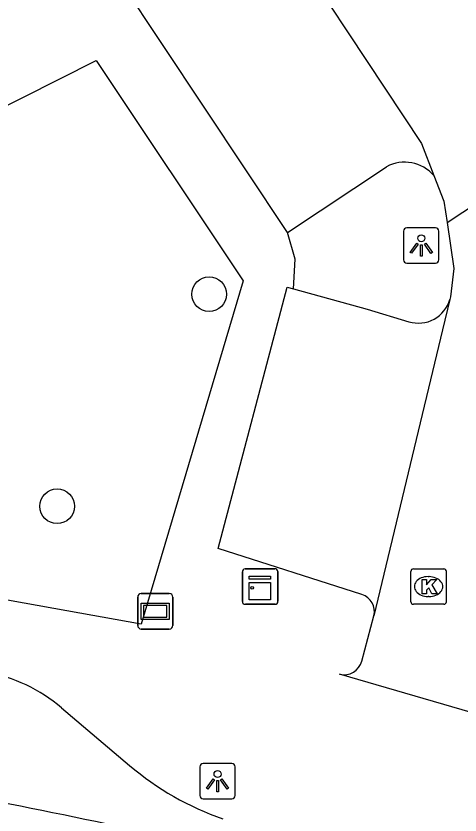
# Model space of a CAD drawing. Extents: x 161772 to 163123, y 383092 to 383917.
# Drawn here: x 162925.45 to 162937.97, y 383690.84 to 383713.37 of the extents above; entities that cross this region are included whole.
import ezdxf

# ---------------------------------------------------------------- set-up
doc = ezdxf.new("R2010")
doc.units = 0
for name, color, linetype in [('IMGEO_Boom', 7, 'Continuous'), ('IMGEO_Kast', 7, 'Continuous'), ('IMGEO_Kolk', 7, 'Continuous'), ('IMGEO_Lichtpunt', 7, 'Continuous'), ('IMGEO_Parkeervlak_open', 7, 'Continuous'), ('IMGEO_Reclamebord', 7, 'Continuous'), ('IMGEO_Rijbaan_lokaal_gesloten', 7, 'Continuous'), ('IMGEO_Rijbaan_lokaal_open', 7, 'Continuous'), ('IMGEO_Voetpad_open', 7, 'Continuous'), ('IMGEO_Woonerf_open', 7, 'Continuous')]:
    doc.layers.add(name, color=color, linetype=linetype)

msp = doc.modelspace()

# ---------------------------------------------------------------- linework, layer by layer
at = {"layer": 'IMGEO_Boom'}
for centre in [(162930.894, 383705.526), (162926.608, 383699.545)]:
    msp.add_circle(centre, 0.489, dxfattribs=at)
at = {"layer": 'IMGEO_Kast'}
for p, q in [((162931.83, 383696.856), (162931.83, 383697.697)), ((162931.83, 383697.697), (162931.83, 383696.856)), ((162931.905, 383697.781), (162932.746, 383697.781)), ((162932.746, 383697.781), (162931.905, 383697.781)), ((162932.83, 383697.706), (162932.83, 383696.865)), ((162932.83, 383696.865), (162932.83, 383697.706)), ((162932.755, 383696.781), (162931.914, 383696.781)), ((162931.914, 383696.781), (162932.755, 383696.781))]:
    msp.add_line(p, q, dxfattribs=at)
for points in [[(162932.025, 383697.571), (162932.625, 383697.571), (162932.625, 383697.486), (162932.025, 383697.486), (162932.025, 383697.571)], [(162932.025, 383697.396), (162932.625, 383697.396), (162932.625, 383696.907), (162932.025, 383696.907), (162932.025, 383697.396)]]:
    msp.add_lwpolyline(points, dxfattribs=at)
msp.add_circle((162932.109, 383697.245), 0.0377, dxfattribs=at)
for centre, start, end in [((162931.908, 383697.703), 92.4484, 184.2845), ((162931.908, 383697.703), 92.4484, 184.2845), ((162932.752, 383697.703), 2.4484, 94.2845), ((162932.752, 383697.703), 2.4484, 94.2845), ((162931.908, 383696.859), 182.4484, 274.2845), ((162931.908, 383696.859), 182.4484, 274.2845), ((162932.752, 383696.859), 272.4484, 4.2845), ((162932.752, 383696.859), 272.4484, 4.2845)]:
    msp.add_arc(centre, 0.0779, start, end, dxfattribs=at)
at = {"layer": 'IMGEO_Kolk'}
for p, q in [((162936.579, 383696.855), (162936.579, 383697.707)), ((162936.654, 383697.781), (162937.506, 383697.781)), ((162937.58, 383697.707), (162937.58, 383696.855)), ((162937.067, 383697.561), (162937.092, 383697.561)), ((162937.09, 383697.001), (162937.065, 383697.001)), ((162937.506, 383696.781), (162936.654, 383696.781))]:
    msp.add_line(p, q, dxfattribs=at)
for points in [[(162936.579, 383696.855), (162936.579, 383697.707)], [(162936.654, 383697.781), (162937.506, 383697.781)], [(162937.58, 383697.707), (162937.58, 383696.855)], [(162936.9, 383697.481), (162937.023, 383697.481), (162937.023, 383697.33), (162937.153, 383697.481), (162937.317, 383697.481), (162937.171, 383697.33), (162937.324, 383697.081), (162937.172, 383697.081), (162937.087, 383697.245), (162937.023, 383697.178), (162937.023, 383697.081), (162936.9, 383697.081), (162936.9, 383697.481)], [(162937.506, 383696.781), (162936.654, 383696.781)]]:
    msp.add_lwpolyline(points, dxfattribs=at)
for centre, start, end in [((162936.656, 383697.705), 91.552, 178.448), ((162936.656, 383697.705), 91.552, 178.448), ((162937.504, 383697.705), 1.552, 88.448), ((162937.504, 383697.705), 1.552, 88.448), ((162936.656, 383696.857), 181.552, 268.448), ((162936.656, 383696.857), 181.552, 268.448), ((162937.504, 383696.857), 271.552, 358.448), ((162937.504, 383696.857), 271.552, 358.448)]:
    msp.add_arc(centre, 0.0765, start, end, dxfattribs=at)
for centre, major_axis, ratio, start_param, end_param in [((162937.066, 383697.281), (-0.387, 0.002), 0.722429, 4.712389, 7.853982), ((162937.091, 383697.281), (-0.39, 0.002), 0.717154, 1.570796, 4.712389)]:
    msp.add_ellipse(centre, major_axis=major_axis, ratio=ratio, start_param=start_param, end_param=end_param, dxfattribs=at)
at = {"layer": 'IMGEO_Lichtpunt'}
for p, q in [((162937.277, 383707.402), (162936.469, 383707.402)), ((162937.277, 383707.402), (162936.469, 383707.402)), ((162936.375, 383707.307), (162936.375, 383706.5)), ((162936.375, 383707.307), (162936.375, 383706.5)), ((162937.371, 383706.5), (162937.371, 383707.307)), ((162937.371, 383706.5), (162937.371, 383707.307)), ((162936.469, 383706.406), (162937.277, 383706.406)), ((162936.469, 383706.406), (162937.277, 383706.406)), ((162931.533, 383692.29), (162930.725, 383692.29)), ((162931.533, 383692.29), (162930.725, 383692.29)), ((162930.631, 383692.195), (162930.631, 383691.388)), ((162930.631, 383692.195), (162930.631, 383691.388)), ((162931.627, 383691.388), (162931.627, 383692.195)), ((162931.627, 383691.388), (162931.627, 383692.195)), ((162930.725, 383691.294), (162931.533, 383691.294)), ((162930.725, 383691.294), (162931.533, 383691.294))]:
    msp.add_line(p, q, dxfattribs=at)
for points in [[(162936.749, 383706.971), (162936.788, 383706.943), (162936.6, 383706.681), (162936.562, 383706.708), (162936.749, 383706.971)], [(162936.851, 383706.923), (162936.898, 383706.923), (162936.898, 383706.601), (162936.851, 383706.601), (162936.851, 383706.923)], [(162936.961, 383706.943), (162936.999, 383706.97), (162937.186, 383706.708), (162937.147, 383706.68), (162936.961, 383706.943)], [(162931.005, 383691.859), (162931.044, 383691.831), (162930.856, 383691.569), (162930.818, 383691.596), (162931.005, 383691.859)], [(162931.107, 383691.811), (162931.154, 383691.811), (162931.154, 383691.489), (162931.107, 383691.489), (162931.107, 383691.811)], [(162931.217, 383691.831), (162931.255, 383691.858), (162931.442, 383691.596), (162931.403, 383691.568), (162931.217, 383691.831)]]:
    msp.add_lwpolyline(points, dxfattribs=at)
for centre in [(162936.874, 383707.105), (162931.13, 383691.993)]:
    msp.add_circle(centre, 0.0994, dxfattribs=at)
for centre, start, end in [((162936.469, 383707.307), 90, 180), ((162936.469, 383707.307), 90, 180), ((162937.277, 383707.307), 0, 90), ((162937.277, 383707.307), 0, 90), ((162936.469, 383706.5), 180, 270), ((162936.469, 383706.5), 180, 270), ((162937.277, 383706.5), 270, 0), ((162937.277, 383706.5), 270, 360), ((162930.725, 383692.195), 90, 180), ((162930.725, 383692.195), 90, 180), ((162931.533, 383692.195), 0, 90), ((162931.533, 383692.195), 0, 90), ((162930.725, 383691.388), 180, 270), ((162930.725, 383691.388), 180, 270), ((162931.533, 383691.388), 270, 0), ((162931.533, 383691.388), 270, 360)]:
    msp.add_arc(centre, 0.0946, start, end, dxfattribs=at)
at = {"layer": 'IMGEO_Parkeervlak_open'}
for points in [[(162932.209, 383716.842), (162936.878, 383709.775), (162937.23, 383708.871)], [(162933.105, 383707.267), (162935.893, 383709.124)], [(162933.27, 383705.675), (162935.349, 383705.108), (162936.524, 383704.752)]]:
    msp.add_lwpolyline(points, dxfattribs=at)
for centre, radius, start, end in [((162936.403, 383708.161), 1.09, 40.6586, 117.9107), ((162936.793, 383705.634), 0.922, 253.0511, 343.9401)]:
    msp.add_arc(centre, radius, start, end, dxfattribs=at)
at = {"layer": 'IMGEO_Reclamebord'}
for p, q in [((162928.88, 383696.184), (162928.88, 383696.984)), ((162928.88, 383696.984), (162928.88, 383696.184)), ((162928.98, 383697.084), (162929.77, 383697.084)), ((162929.77, 383697.084), (162928.98, 383697.084)), ((162929.87, 383696.984), (162929.87, 383696.184)), ((162929.87, 383696.184), (162929.87, 383696.984)), ((162929.77, 383696.084), (162928.98, 383696.084)), ((162928.98, 383696.084), (162929.77, 383696.084))]:
    msp.add_line(p, q, dxfattribs=at)
for points in [[(162928.981, 383696.816), (162929.769, 383696.816), (162929.769, 383696.352), (162928.981, 383696.352), (162928.981, 383696.816)], [(162929.046, 383696.751), (162929.046, 383696.417), (162929.704, 383696.417), (162929.704, 383696.751), (162929.046, 383696.751)]]:
    msp.add_lwpolyline(points, dxfattribs=at)
for centre, start, end in [((162928.98, 383696.984), 90, 180), ((162928.98, 383696.984), 90, 180), ((162929.77, 383696.984), 0, 90), ((162929.77, 383696.984), 360, 90), ((162928.98, 383696.184), 180, 270), ((162928.98, 383696.184), 180, 270), ((162929.77, 383696.184), 270, 0), ((162929.77, 383696.184), 270, 0)]:
    msp.add_arc(centre, 0.1, start, end, dxfattribs=at)
at = {"layer": 'IMGEO_Rijbaan_lokaal_gesloten'}
msp.add_arc((162892.095, 383521.86), 172.505, 75.83556, 79.11689, dxfattribs=at)
at = {"layer": 'IMGEO_Rijbaan_lokaal_open'}
for points in [[(162937.601, 383707.547), (162942.789, 383710.975)], [(162937.601, 383707.547), (162937.795, 383706.256), (162937.697, 383705.451), (162937.679, 383705.379)], [(162937.679, 383705.379), (162937.47, 383704.527), (162935.539, 383696.457)], [(162935.195, 383695.176), (162935.539, 383696.457)], [(162939.867, 383693.265), (162934.573, 383694.806)], [(162926.729, 383693.857), (162928.649, 383692.236)]]:
    msp.add_lwpolyline(points, dxfattribs=at)
for centre, radius, start, end in [((162934.696, 383695.308), 0.516, 256.2573, 345.2357), ((162923.892, 383690.589), 4.328, 49.0375, 80.6378), ((162933.976, 383698.502), 8.224, 229.6291, 250.8858)]:
    msp.add_arc(centre, radius, start, end, dxfattribs=at)
at = {"layer": 'IMGEO_Voetpad_open'}
for points in [[(162933.105, 383707.267), (162928.402, 383714.349), (162932.209, 383716.842)], [(162912.007, 383704.184), (162916.265, 383706.347), (162927.706, 383712.118), (162931.849, 383705.902)], [(162933.27, 383705.675), (162933.322, 383706.519), (162933.105, 383707.267)], [(162931.849, 383705.902), (162928.976, 383696.224), (162926.514, 383696.667), (162920.078, 383697.816), (162920.275, 383699.013)], [(162935.202, 383697.059), (162931.147, 383698.359), (162933.092, 383705.723), (162933.27, 383705.675)]]:
    msp.add_lwpolyline(points, dxfattribs=at)
msp.add_arc((162935.036, 383696.571), 0.516, 347.2851, 71.1952, dxfattribs=at)
at = {"layer": 'IMGEO_Woonerf_open'}
msp.add_lwpolyline([(162937.23, 383708.871), (162937.51, 383708.151), (162937.601, 383707.547)], dxfattribs=at)

doc.saveas('drawing.dxf')
